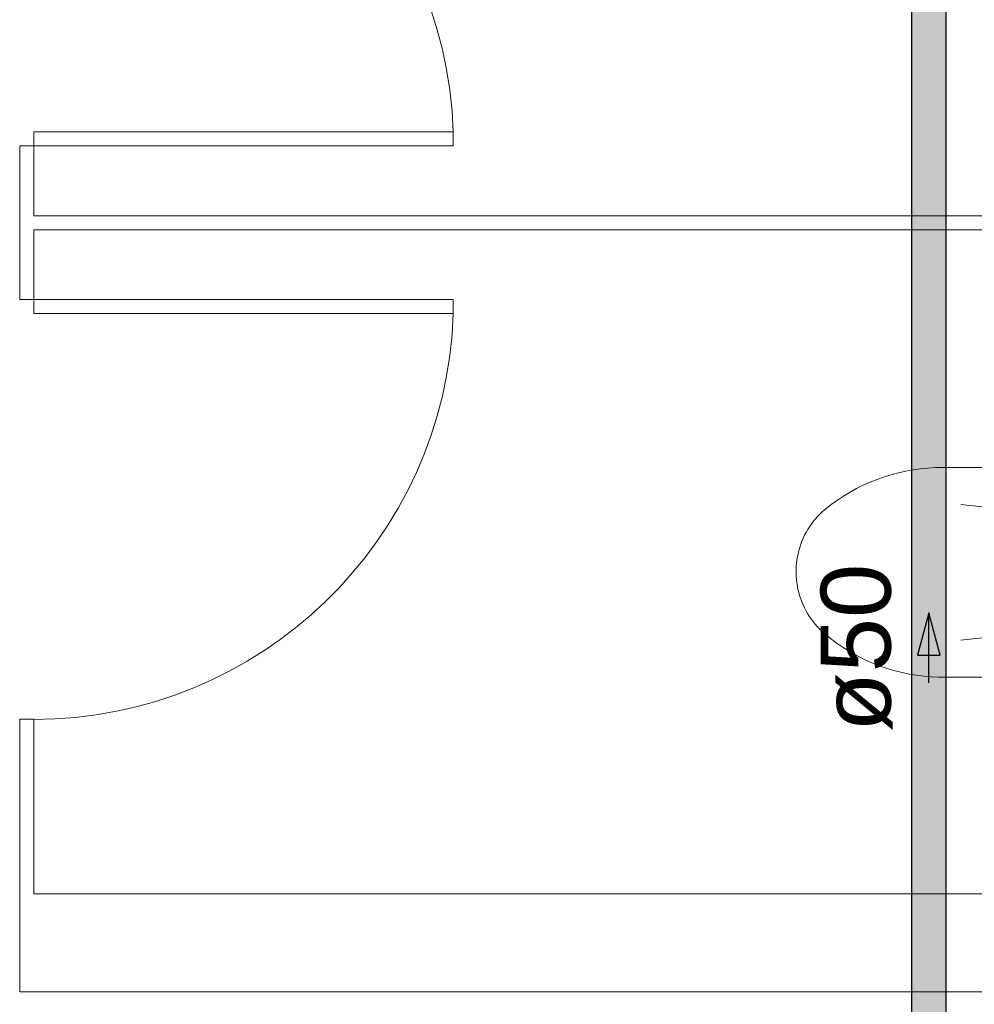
# Model space of a CAD drawing. Header units: millimetres. Extents: x 567 to 934, y -1 to 364.
# Tile 685 of 1056: x 777.82 to 780.55, y 107.07 to 109.88. Entities that reach past the tile are written whole.
import ezdxf

# ---------------------------------------------------------------- set-up
doc = ezdxf.new("R2010")
doc.units = ezdxf.units.MM
doc.header["$MEASUREMENT"] = 0
doc.linetypes.add('NULL', pattern=[0])
for name, color, linetype, lineweight in [('A-WALL', 7, 'Continuous', 25), ('AF-Condutos', 140, 'Continuous', 25), ('AF-Sentido conduto', 140, 'Continuous', 30), ('AF-Textos conduto', 7, 'Continuous', 9), ('ARQ-ESQUAD', 7, 'Continuous', 25), ('Peças hidrossanitárias', 7, 'Continuous', 13)]:
    doc.layers.add(name, color=color, linetype=linetype, lineweight=lineweight)
doc.styles.add('Arial', font='arial.ttf')

msp = doc.modelspace()

# ---------------------------------------------------------------- hatches: boundary and pattern name
at = {"layer": 'AF-Condutos', "linetype": 'Continuous'}
msp.add_hatch(color=151, dxfattribs=at).paths.add_polyline_path([(780.469, 104.6582), (780.469, 111.5539), (780.3701, 111.5539), (780.3701, 104.6582)])

# ---------------------------------------------------------------- linework, layer by layer
at = {"layer": 'A-WALL', "color": 8, "lineweight": 5}
for p, q in [((777.859, 109.5227), (777.819, 109.5227)), ((777.819, 109.5227), (777.819, 109.0827)), ((777.859, 109.3227), (777.859, 109.5227)), ((780.919, 109.3227), (777.859, 109.3227)), ((777.859, 109.0827), (777.859, 109.2827)), ((777.859, 109.2827), (780.919, 109.2827)), ((777.819, 109.0827), (777.859, 109.0827)), ((777.859, 107.8827), (777.819, 107.8827)), ((777.819, 107.8827), (777.819, 107.1027)), ((777.859, 107.3827), (777.859, 107.8827)), ((780.919, 107.3827), (777.859, 107.3827)), ((777.819, 107.1027), (780.919, 107.1027))]:
    msp.add_line(p, q, dxfattribs=at)
at = {"layer": 'AF-Condutos'}
for p, q in [((780.3701, 111.5539), (780.3701, 105.2171)), ((780.469, 105.2171), (780.469, 111.5539))]:
    msp.add_line(p, q, dxfattribs=at)
at = {"layer": 'AF-Sentido conduto'}
for p, q in [((780.419, 108.1868), (780.3866, 108.0661)), ((780.4513, 108.0661), (780.419, 108.1868)), ((780.3866, 108.0661), (780.4513, 108.0661))]:
    msp.add_line(p, q, dxfattribs=at)
msp.add_lwpolyline([(780.419, 107.9868), (780.419, 108.1868)], dxfattribs=at)
at = {"layer": 'ARQ-ESQUAD', "color": 8, "lineweight": 5}
for p, q in [((777.859, 109.5227), (777.859, 109.5627)), ((777.859, 109.5627), (779.059, 109.5627)), ((779.059, 109.5227), (779.059, 109.5627)), ((777.859, 109.5227), (779.059, 109.5227)), ((777.859, 109.0827), (777.859, 109.0427)), ((777.859, 109.0827), (779.059, 109.0827)), ((779.059, 109.0827), (779.059, 109.0427)), ((777.859, 109.0427), (779.059, 109.0427))]:
    msp.add_line(p, q, dxfattribs=at)
for centre, start, end in [((777.859, 109.5227), 1.9092, 90), ((777.859, 109.0827), 270, 358.0908)]:
    msp.add_arc(centre, 1.2007, start, end, dxfattribs=at)
at = {"layer": 'Peças hidrossanitárias', "color": 8, "lineweight": 5}
for p, q in [((780.5879, 108.6027), (780.4594, 108.6027)), ((780.5719, 108.4901), (780.5105, 108.497)), ((780.5105, 108.1084), (780.5719, 108.1152)), ((780.4594, 108.0027), (780.6235, 108.0027))]:
    msp.add_line(p, q, dxfattribs=at)
for points in [[(780.4594, 108.6027), (780.438, 108.6022), (780.4167, 108.601), (780.3954, 108.5988), (780.3742, 108.5958), (780.3532, 108.592), (780.3323, 108.5874), (780.3117, 108.5819), (780.2913, 108.5755), (780.2711, 108.5684), (780.2513, 108.5605), (780.2317, 108.5518), (780.2126, 108.5423), (780.1938, 108.532), (780.1755, 108.521), (780.1576, 108.5093), (780.1402, 108.4969), (780.1282, 108.4877)], [(780.4594, 108.6027), (780.438, 108.6022), (780.4167, 108.601), (780.3954, 108.5988), (780.3742, 108.5958), (780.3532, 108.592), (780.3323, 108.5874), (780.3117, 108.5819), (780.2913, 108.5755), (780.2711, 108.5684), (780.2513, 108.5605), (780.2317, 108.5518), (780.2126, 108.5423), (780.204, 108.5376)], [(780.2017, 108.5363), (780.1938, 108.532), (780.1755, 108.521), (780.1576, 108.5093), (780.1402, 108.4969), (780.1282, 108.4877)], [(780.1282, 108.4877), (780.121, 108.4818), (780.1141, 108.4756), (780.1074, 108.4691), (780.1009, 108.4624), (780.0947, 108.4554), (780.0889, 108.4481), (780.0833, 108.4406), (780.078, 108.433), (780.073, 108.4251), (780.0683, 108.417), (780.064, 108.4087), (780.06, 108.4003), (780.0564, 108.3917), (780.0531, 108.383), (780.0501, 108.3741), (780.0475, 108.3652), (780.0453, 108.3561), (780.0434, 108.347), (780.0419, 108.3378), (780.0407, 108.3285), (780.04, 108.3192), (780.0396, 108.3099), (780.0395, 108.3005), (780.0399, 108.2912), (780.0406, 108.2819), (780.0417, 108.2727), (780.0432, 108.2634), (780.045, 108.2543), (780.0472, 108.2452), (780.0497, 108.2363), (780.0527, 108.2274), (780.0559, 108.2186), (780.0595, 108.21), (780.0635, 108.2016), (780.0678, 108.1933), (780.0724, 108.1852), (780.0773, 108.1773), (780.0826, 108.1696), (780.0881, 108.1621), (780.094, 108.1548), (780.1001, 108.1478), (780.1065, 108.141), (780.1132, 108.1345), (780.1201, 108.1282), (780.1216, 108.127)], [(780.1282, 108.4877), (780.121, 108.4818), (780.1141, 108.4756), (780.1074, 108.4691), (780.1009, 108.4624), (780.0947, 108.4554), (780.0889, 108.4481), (780.0833, 108.4406), (780.078, 108.433), (780.073, 108.4251), (780.0683, 108.417), (780.064, 108.4087), (780.06, 108.4003), (780.0564, 108.3917), (780.0531, 108.383), (780.0501, 108.3741), (780.0475, 108.3652), (780.0453, 108.3561), (780.0434, 108.347), (780.0419, 108.3378), (780.0407, 108.3285), (780.04, 108.3192), (780.0396, 108.3099), (780.0395, 108.3005), (780.0399, 108.2912), (780.0406, 108.2819), (780.0417, 108.2727), (780.0432, 108.2634), (780.045, 108.2543), (780.0472, 108.2452), (780.0497, 108.2363), (780.0527, 108.2274), (780.0559, 108.2186), (780.0595, 108.21), (780.0635, 108.2016), (780.0678, 108.1933), (780.0724, 108.1852), (780.0773, 108.1773), (780.0826, 108.1696), (780.0881, 108.1621), (780.094, 108.1548), (780.1001, 108.1478), (780.1065, 108.141), (780.1132, 108.1345), (780.1201, 108.1282), (780.1216, 108.127)], [(780.1216, 108.127), (780.1377, 108.1138), (780.1544, 108.1012), (780.1715, 108.0894), (780.1891, 108.0782), (780.1956, 108.0745)], [(780.1216, 108.127), (780.1377, 108.1138), (780.1544, 108.1012), (780.1715, 108.0894), (780.1891, 108.0782), (780.2072, 108.0678), (780.2256, 108.0581), (780.2444, 108.0491), (780.2636, 108.0409), (780.283, 108.0334), (780.3028, 108.0268), (780.3228, 108.0209), (780.343, 108.0158), (780.3634, 108.0116), (780.384, 108.0082), (780.4047, 108.0056), (780.4255, 108.0038), (780.4463, 108.0028), (780.4594, 108.0027)], [(780.1981, 108.073), (780.2072, 108.0678), (780.2256, 108.0581), (780.2444, 108.0491), (780.2636, 108.0409), (780.283, 108.0334), (780.3028, 108.0268), (780.3228, 108.0209), (780.343, 108.0158), (780.3634, 108.0116), (780.384, 108.0082), (780.4047, 108.0056), (780.4255, 108.0038), (780.4463, 108.0028), (780.4594, 108.0027)]]:
    msp.add_lwpolyline(points, dxfattribs=at)

# ---------------------------------------------------------------- texts
at = {"layer": 'AF-Textos conduto', "linetype": 'NULL', "insert": (780.3155, 108.0868), "char_height": 0.2, "width": 0.962805, "attachment_point": 8, "rotation": 90.0002, "line_spacing_factor": 0.6, "style": 'Arial'}
msp.add_mtext('ø50', dxfattribs=at)

doc.saveas('drawing.dxf')
